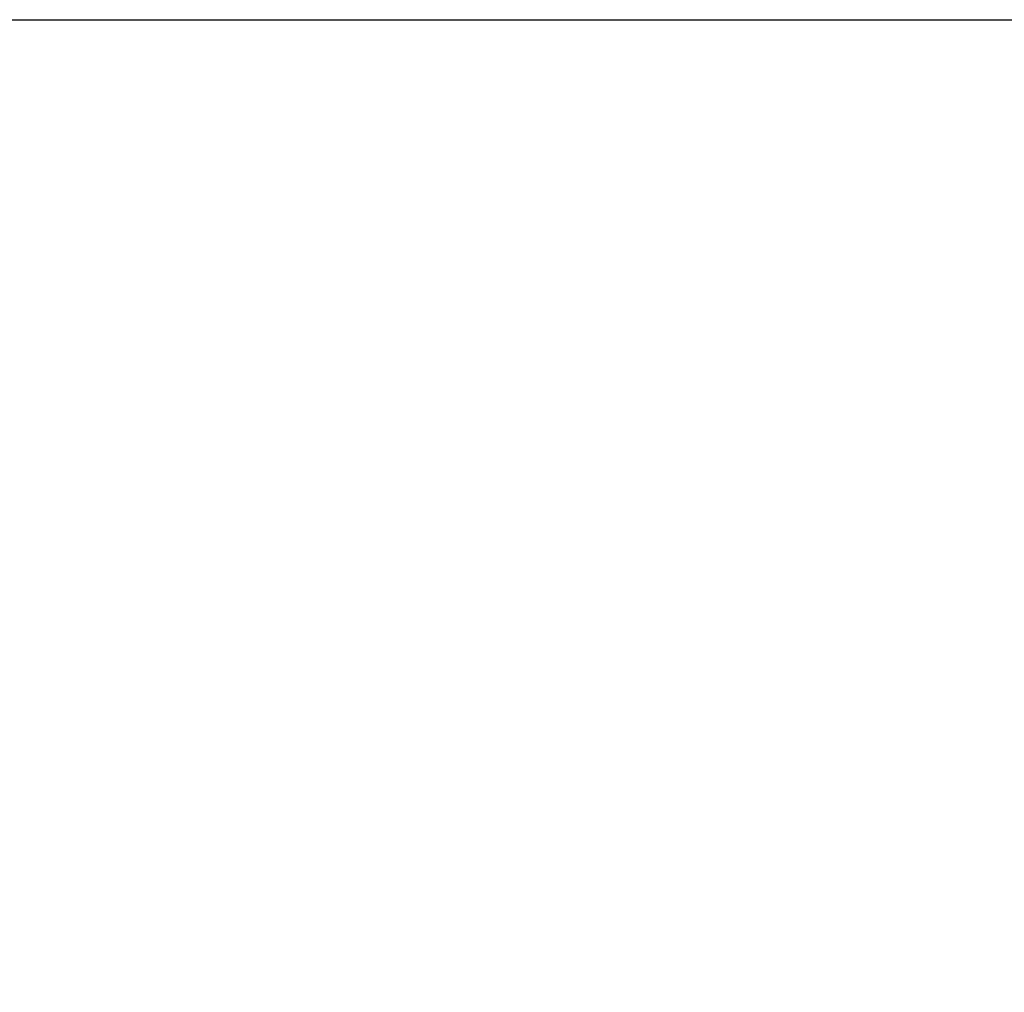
# Model space of a CAD drawing. Header units: millimetres. Extents: x 15 to 2005, y -26 to 622.
# Tile 394 of 656: x 93.87848 to 93.88008, y -12.54474 to -12.54316. Entities that reach past the tile are written whole.
import ezdxf

# ---------------------------------------------------------------- set-up
doc = ezdxf.new("R2010")
doc.units = ezdxf.units.MM

# ---------------------------------------------------------------- blocks, each defined once
blk = doc.blocks.new('SG')
at = {"color": 7, "linetype": 'Continuous'}
blk.add_open_spline([(93.7816697, -12.6431625), (93.7830879, -12.6431524), (93.7845142, -12.643122), (93.7859479, -12.6430709), (93.7873889, -12.6429988), (93.7888366, -12.6429053), (93.7902906, -12.6427902), (93.7917506, -12.642653), (93.7932161, -12.6424936), (93.7946866, -12.6423116), (93.7961616, -12.6421068), (93.7976407, -12.6418788), (93.7991234, -12.6416275), (93.8006092, -12.6413525), (93.8020975, -12.6410537), (93.8035879, -12.6407308), (93.8050798, -12.6403837), (93.8065725, -12.6400121), (93.8080657, -12.6396158), (93.8095587, -12.6391948), (93.8110508, -12.6387488), (93.8125417, -12.6382777), (93.8140305, -12.6377816), (93.8155168, -12.6372601), (93.8169998, -12.6367134), (93.8184791, -12.6361413), (93.819954, -12.6355438), (93.8214237, -12.6349209), (93.8228878, -12.6342726), (93.8243456, -12.633599), (93.8257964, -12.6329), (93.8272396, -12.6321758), (93.8286745, -12.6314265), (93.8301006, -12.6306522), (93.8315171, -12.6298529), (93.8329234, -12.6290289), (93.834319, -12.6281804), (93.8357031, -12.6273075), (93.8370751, -12.6264105), (93.8384345, -12.6254896), (93.8397805, -12.6245451), (93.8411127, -12.6235772), (93.8424303, -12.6225863), (93.8437328, -12.6215727), (93.8450197, -12.6205367), (93.8462903, -12.6194787), (93.8475441, -12.6183992), (93.8487805, -12.6172984), (93.849999, -12.6161768), (93.8511991, -12.6150349), (93.8523803, -12.6138731), (93.8535421, -12.6126919), (93.854684, -12.6114918), (93.8558056, -12.6102733), (93.8569064, -12.6090369), (93.8579859, -12.6077831), (93.8590439, -12.6065125), (93.8600799, -12.6052256), (93.8610935, -12.6039231), (93.8620844, -12.6026055), (93.8630523, -12.6012733), (93.8639968, -12.5999273), (93.8649177, -12.5985679), (93.8658147, -12.5971959), (93.8666876, -12.5958118), (93.8675361, -12.5944162), (93.8683601, -12.5930099), (93.8691593, -12.5915934), (93.8699337, -12.5901673), (93.870683, -12.5887324), (93.8714072, -12.5872892), (93.8721062, -12.5858384), (93.8727798, -12.5843806), (93.8734281, -12.5829166), (93.874051, -12.5814468), (93.8746485, -12.5799719), (93.8752206, -12.5784926), (93.8757673, -12.5770096), (93.8762888, -12.5755233), (93.8767849, -12.5740345), (93.877256, -12.5725436), (93.877702, -12.5710515), (93.878123, -12.5695585), (93.8785193, -12.5680653), (93.8788909, -12.5665726), (93.879238, -12.5650807), (93.8795609, -12.5635903), (93.8798597, -12.562102), (93.8801347, -12.5606162), (93.880386, -12.5591335), (93.880614, -12.5576544), (93.8808188, -12.5561794), (93.8810008, -12.5547089), (93.8811602, -12.5532434), (93.8812974, -12.5517834), (93.8814125, -12.5503294), (93.881506, -12.5488817), (93.8815781, -12.5474407), (93.8816292, -12.546007), (93.8816596, -12.5445807), (93.8816697, -12.5431625)], degree=1, knots=[0, 0, 0.009029, 0.018111, 0.027245, 0.03643, 0.045665, 0.054951, 0.064287, 0.073671, 0.083104, 0.092585, 0.102112, 0.111686, 0.121306, 0.13097, 0.140678, 0.150429, 0.160223, 0.170058, 0.179933, 0.189848, 0.199801, 0.209792, 0.21982, 0.229883, 0.23998, 0.25011, 0.260273, 0.270467, 0.28069, 0.290942, 0.301222, 0.311527, 0.321858, 0.332212, 0.342589, 0.352987, 0.363404, 0.37384, 0.384293, 0.394762, 0.405245, 0.41574, 0.426248, 0.436765, 0.447291, 0.457824, 0.468363, 0.478906, 0.489452, 0.5, 0.510548, 0.521094, 0.531637, 0.542176, 0.552709, 0.563235, 0.573752, 0.58426, 0.594755, 0.605238, 0.615707, 0.62616, 0.636596, 0.647013, 0.657411, 0.667788, 0.678142, 0.688473, 0.698778, 0.709058, 0.71931, 0.729533, 0.739727, 0.74989, 0.76002, 0.770117, 0.78018, 0.790208, 0.800199, 0.810152, 0.820067, 0.829942, 0.839777, 0.849571, 0.859322, 0.86903, 0.878694, 0.888314, 0.897888, 0.907415, 0.916896, 0.926329, 0.935713, 0.945049, 0.954335, 0.96357, 0.972755, 0.981889, 0.990971, 1, 1], dxfattribs=at)

msp = doc.modelspace()

# ---------------------------------------------------------------- linework, layer by layer
at = {"color": 7, "linetype": 'Continuous'}
msp.add_line((93.2316697, -12.5431625), (93.8816697, -12.5431625), dxfattribs=at)
msp.add_arc((93.7816697, -12.5431625), 0.1, 270, 0, dxfattribs=at)

# ---------------------------------------------------------------- block references
msp.add_blockref('SG', (0, 0))

doc.saveas('drawing.dxf')
